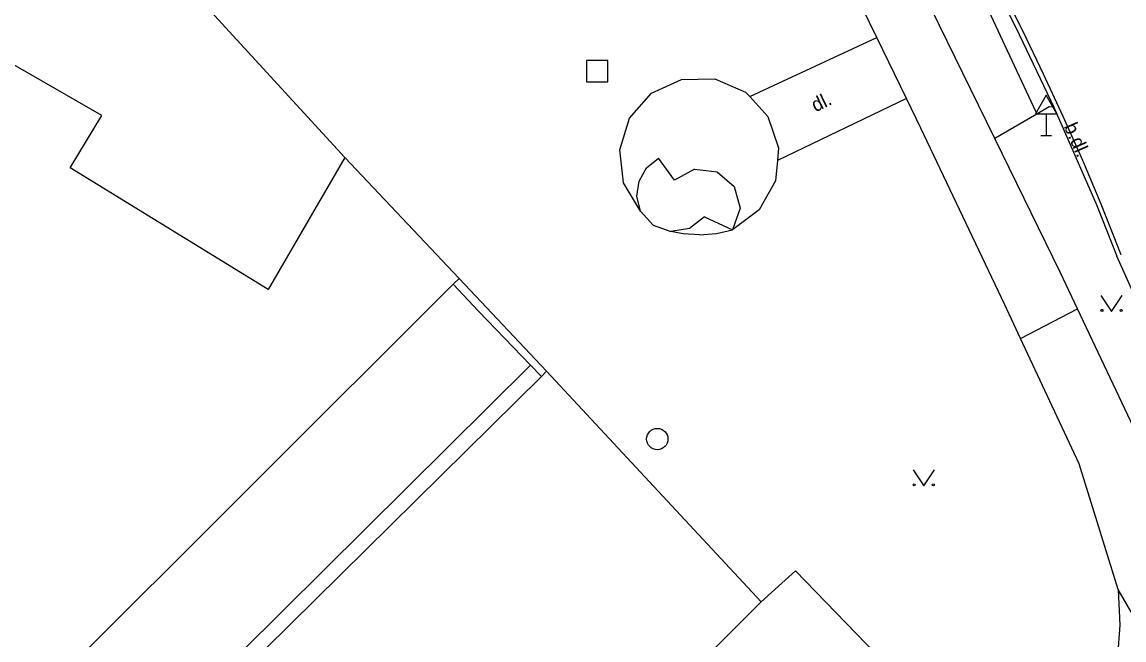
# Model space of a CAD drawing. Extents: x -598932 to -598196, y -1162207 to -1161504.
# Drawn here: x -598749.6 to -598698.1, y -1161638.8 to -1161610 of the extents above; entities that cross this region are included whole.
import ezdxf

# ---------------------------------------------------------------- set-up
doc = ezdxf.new("R2010")
doc.units = 0
for name, color, linetype in [('DOP - kresba z DSPS bez soueadnic', 7, 'Continuous'), ('DOP - rozhrani ploch obecne', 7, 'Continuous'), ('Level 26', 7, 'Continuous'), ('Level 27', 7, 'Continuous'), ('Level 34', 7, 'Continuous'), ('Level 36', 7, 'Continuous'), ('specificka linie pasportu komunikaci', 7, 'Continuous'), ('TM - budovy zdene_ betonove - VP', 7, 'Continuous'), ('TM - chodniky - VP', 7, 'Continuous'), ('TM - komunikace - VP', 7, 'Continuous'), ('TM - popis povrchu', 7, 'Continuous'), ('TM - rozhrani ploch obecne - VP', 7, 'Continuous'), ('TM - zed operna - VP', 7, 'Continuous')]:
    doc.layers.add(name, color=color, linetype=linetype)

msp = doc.modelspace()

# ---------------------------------------------------------------- linework, layer by layer
at = {"layer": 'DOP - kresba z DSPS bez soueadnic'}
msp.add_lwpolyline([(-598725.84, -1161626), (-598772.17, -1161671.95)], dxfattribs=at)
at = {"layer": 'DOP - rozhrani ploch obecne'}
for points in [[(-598729.46, -1161622.23), (-598729.17, -1161621.96)], [(-598729.46, -1161622.23), (-598748.19, -1161640.93)], [(-598728.27, -1161623.48), (-598729.46, -1161622.23)], [(-598725.84, -1161626), (-598728.27, -1161623.48)], [(-598725.32, -1161626.54), (-598725.84, -1161626)], [(-598725.32, -1161626.54), (-598740.59, -1161641.59)], [(-598725.32, -1161626.54), (-598725.09, -1161626.29)]]:
    msp.add_lwpolyline(points, dxfattribs=at)
at = {"layer": 'Level 26'}
msp.add_lwpolyline([(-598723.23, -1161612.78), (-598722.23, -1161612.78), (-598722.23, -1161611.78), (-598723.23, -1161611.78)], close=True, dxfattribs=at)
at = {"layer": 'Level 27'}
msp.add_circle((-598719.92, -1161629.46), 0.5, dxfattribs=at)
at = {"layer": 'Level 34'}
for p, q in [((-598701.75, -1161614.262), (-598701.75, -1161615.28)), ((-598702, -1161615.28), (-598701.5, -1161615.28))]:
    msp.add_line(p, q, dxfattribs=at)
msp.add_lwpolyline([(-598702.25, -1161614.262), (-598701.25, -1161614.262), (-598701.75, -1161613.396)], close=True, dxfattribs=at)
at = {"layer": 'Level 36'}
for points in [[(-598699.2, -1161622.75), (-598698.7, -1161623.5), (-598698.2, -1161622.75)], [(-598707.97, -1161630.9), (-598707.47, -1161631.65), (-598706.97, -1161630.9)]]:
    msp.add_lwpolyline(points, dxfattribs=at)
for centre in [(-598699.15, -1161623.45), (-598698.251, -1161623.45), (-598707.92, -1161631.6), (-598707.021, -1161631.6)]:
    msp.add_circle(centre, 0.05, dxfattribs=at)
at = {"layer": 'specificka linie pasportu komunikaci'}
for points in [[(-598702.18, -1161614.28), (-598702.35, -1161613.92), (-598706.97, -1161604)], [(-598702.183, -1161614.276), (-598704.15, -1161615.42)], [(-598701.61, -1161613.94), (-598702.183, -1161614.276)], [(-598702.95, -1161624.76), (-598700.29, -1161623.37)], [(-598692.92, -1161645.89), (-598698.39, -1161636.49)]]:
    msp.add_lwpolyline(points, dxfattribs=at)
at = {"layer": 'TM - budovy zdene_ betonove - VP'}
for points in [[(-598741.65, -1161608.53), (-598734.51, -1161616.31)], [(-598745.86, -1161614.35), (-598751.96, -1161610.84)], [(-598747.35, -1161616.79), (-598745.86, -1161614.35)], [(-598734.51, -1161616.31), (-598738.09, -1161622.48)], [(-598720.7, -1161618.82), (-598720.87, -1161618.12), (-598720.77, -1161617.41), (-598720.42, -1161616.79), (-598719.86, -1161616.34)], [(-598719.11, -1161617.37), (-598719.86, -1161616.34)], [(-598738.09, -1161622.48), (-598747.35, -1161616.79)], [(-598718.18, -1161616.86), (-598719.11, -1161617.37)], [(-598718.18, -1161616.86), (-598717.12, -1161616.97), (-598716.32, -1161617.66), (-598716.04, -1161618.68), (-598716.4, -1161619.68)], [(-598720.7, -1161618.82), (-598720.11, -1161619.47)], [(-598720.11, -1161619.47), (-598719.28, -1161619.76)], [(-598717.71, -1161619.08), (-598718.41, -1161619.62), (-598719.28, -1161619.76)], [(-598717.71, -1161619.08), (-598716.4, -1161619.68)], [(-598715.07, -1161637.07), (-598713.46, -1161635.61)], [(-598713.46, -1161635.61), (-598705.45, -1161643.89)], [(-598720.61, -1161642.61), (-598715.07, -1161637.07)]]:
    msp.add_lwpolyline(points, dxfattribs=at)
at = {"layer": 'TM - chodniky - VP'}
for points in [[(-598709.66, -1161610.71), (-598710.35, -1161609.3), (-598712.13, -1161605.91), (-598713.96, -1161602.63), (-598716.91, -1161597.84), (-598719.26, -1161594.47), (-598722.28, -1161590.55), (-598726.65, -1161585.45)], [(-598704.92, -1161613.86), (-598707.83, -1161607.9)], [(-598715.6, -1161613.46), (-598709.66, -1161610.71)], [(-598720.19, -1161613.3), (-598718.78, -1161612.66), (-598717.23, -1161612.64)], [(-598717.23, -1161612.64), (-598715.8, -1161613.25), (-598715.6, -1161613.46), (-598714.75, -1161614.39), (-598714.26, -1161615.86), (-598714.31, -1161616.45), (-598714.4, -1161617.4), (-598715.16, -1161618.75), (-598716.4, -1161619.68)], [(-598720.7, -1161618.82), (-598721.49, -1161617.49), (-598721.67, -1161615.95), (-598721.21, -1161614.47), (-598720.19, -1161613.3)], [(-598708.28, -1161613.55), (-598714.31, -1161616.45)], [(-598698.39, -1161636.49), (-598700.21, -1161630.61), (-598702.95, -1161624.76), (-598703.68, -1161623.19), (-598707.61, -1161614.93), (-598708.28, -1161613.55)], [(-598694.24, -1161631.56), (-598696.14, -1161632.16), (-598700.29, -1161623.37), (-598701.08, -1161621.7), (-598704.15, -1161615.42), (-598704.92, -1161613.86)], [(-598717.94, -1161619.92), (-598718.71, -1161619.88), (-598719.28, -1161619.76)], [(-598717.94, -1161619.92), (-598717.16, -1161619.85)], [(-598717.16, -1161619.85), (-598716.4, -1161619.68)], [(-598698.39, -1161636.49), (-598698.32, -1161638.16), (-598698.44, -1161639.82), (-598698.74, -1161641.46), (-598699.26, -1161643.1), (-598699.92, -1161644.57), (-598700.76, -1161646.01), (-598701.77, -1161647.34), (-598702.92, -1161648.54)]]:
    msp.add_lwpolyline(points, dxfattribs=at)
at = {"layer": 'TM - komunikace - VP'}
for points in [[(-598706.84, -1161603.38), (-598705.04, -1161606.56), (-598703.17, -1161610.24), (-598701.39, -1161613.95)], [(-598701.39, -1161613.95), (-598699.38, -1161618.55), (-598698.45, -1161620.91)], [(-598694.24, -1161631.56), (-598696.65, -1161624.94), (-598698.45, -1161620.91)]]:
    msp.add_lwpolyline(points, dxfattribs=at)
at = {"layer": 'TM - rozhrani ploch obecne - VP'}
for points in [[(-598712.09, -1161594.35), (-598711.45, -1161595.35), (-598710.83, -1161596.35), (-598710.21, -1161597.35), (-598709.59, -1161598.35), (-598708.98, -1161599.35), (-598708.38, -1161600.36), (-598707.78, -1161601.37), (-598707.19, -1161602.39), (-598706.6, -1161603.4), (-598706.01, -1161604.42), (-598705.43, -1161605.44), (-598704.86, -1161606.47), (-598703.84, -1161608.43), (-598702.85, -1161610.41), (-598701.89, -1161612.4), (-598700.96, -1161614.41), (-598700.06, -1161616.43), (-598699.2, -1161618.47)], [(-598708.28, -1161613.55), (-598709.66, -1161610.71)], [(-598701.39, -1161613.95), (-598701.61, -1161613.94)], [(-598699.2, -1161618.47), (-598698.27, -1161620.84)]]:
    msp.add_lwpolyline(points, dxfattribs=at)
at = {"layer": 'TM - zed operna - VP'}
for points in [[(-598734.51, -1161616.31), (-598729.17, -1161621.96)], [(-598729.17, -1161621.96), (-598725.09, -1161626.29)], [(-598725.09, -1161626.29), (-598715.07, -1161637.07)]]:
    msp.add_lwpolyline(points, dxfattribs=at)

# ---------------------------------------------------------------- texts
at = {"layer": 'TM - popis povrchu'}
for s, rotation, p in [('dl.', 25.72, (-598712.53, -1161614.2)), ('b.dl.', 293.56, (-598700.94, -1161614.85))]:
    msp.add_text(s, height=0.65, rotation=rotation, dxfattribs=at).set_placement(p)

doc.saveas('drawing.dxf')
